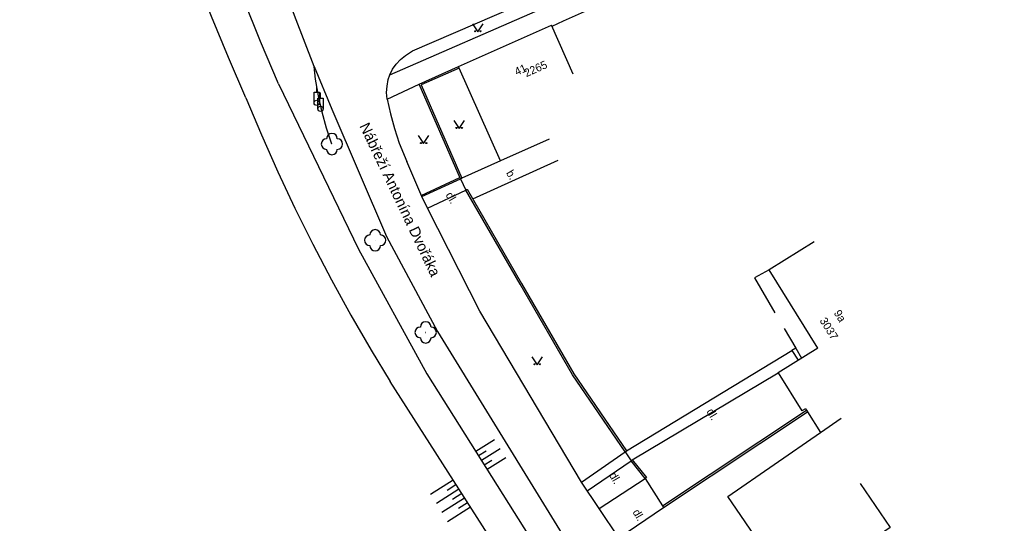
# Model space of a CAD drawing. Extents: x -584400 to -581602, y -1210894 to -1208793.
# Drawn here: x -583334.8 to -583243, y -1209861.9 to -1209814.6 of the extents above; entities that cross this region are included whole.
import ezdxf

# ---------------------------------------------------------------- set-up
doc = ezdxf.new("R2010")
doc.units = 0
for name, color, linetype in [('BUDOVY_MĚŘ', 7, 'Continuous'), ('NÁZVY_ULIC_TOK_SMĚR', 7, 'Continuous'), ('POMOC_POPIS', 7, 'Continuous'), ('ROZHRANÍ_PLOCH', 7, 'Continuous'), ('VÝŠKOPIS', 7, 'Continuous'), ('ZELEŇ', 7, 'Continuous'), ('ZN_DOPLŇKOVÉ', 7, 'Continuous'), ('ZN_KULTUR', 7, 'Continuous'), ('Č_POPIS_EVID', 7, 'Continuous')]:
    doc.layers.add(name, color=color, linetype=linetype)

msp = doc.modelspace()

# ---------------------------------------------------------------- linework, layer by layer
at = {"layer": 'BUDOVY_MĚŘ'}
for points in [[(-583285.15, -1209825.82), (-583289.72, -1209827.85), (-583293.59, -1209819.17), (-583293.65, -1209819.03), (-583284.92, -1209815.15)], [(-583282.89, -1209819.72), (-583284.92, -1209815.15)], [(-583260.3, -1209835.45), (-583264.54, -1209838.09)], [(-583259.98, -1209845.43), (-583264.54, -1209838.09)], [(-583259.98, -1209845.43), (-583263.69, -1209847.73), (-583261.46, -1209851.32)], [(-583261.11, -1209851.11), (-583261.46, -1209851.32)], [(-583261.11, -1209851.11), (-583261.03, -1209851.24), (-583260.93, -1209851.41), (-583259.72, -1209853.35)], [(-583259.72, -1209853.35), (-583257.77, -1209852)], [(-583256.01, -1209858.12), (-583253.18, -1209862.25), (-583262.19, -1209868.43), (-583268.39, -1209859.34), (-583259.72, -1209853.35)]]:
    msp.add_lwpolyline(points, dxfattribs=at)
at = {"layer": 'ROZHRANÍ_PLOCH'}
for points in [[(-583307.18, -1209819.03), (-583309.02, -1209814.24), (-583310.79, -1209809.42), (-583312.49, -1209804.58), (-583314.11, -1209799.7), (-583315.65, -1209794.81), (-583317.12, -1209789.89), (-583318.51, -1209784.95), (-583319.82, -1209779.98), (-583321.29, -1209774.05), (-583322.06, -1209770.1), (-583323.44, -1209761.31), (-583325.23, -1209749.65), (-583328.01, -1209730.18), (-583330.87, -1209707.26), (-583332.52, -1209692.11), (-583333.85, -1209677.63), (-583334.78, -1209664.17), (-583334.69, -1209660.24)], [(-583300.09, -1209819.81), (-583285.74, -1209813.55), (-583286.2, -1209812.44)], [(-583300.09, -1209819.81), (-583299.82, -1209819.28), (-583299.48, -1209818.79), (-583299.08, -1209818.35), (-583298.62, -1209817.97), (-583297.94, -1209817.56), (-583286.2, -1209812.44)], [(-583307.18, -1209819.03), (-583305.5, -1209823.02), (-583300.39, -1209834.95), (-583295.61, -1209843.86), (-583280.82, -1209867.89), (-583262.15, -1209891.52), (-583253.83, -1209900.9), (-583247.48, -1209907.39)], [(-583300.33, -1209822.07), (-583300.38, -1209821.46), (-583300.34, -1209820.85), (-583300.23, -1209820.25), (-583300.09, -1209819.81)], [(-583300.33, -1209822.07), (-583297.34, -1209820.66)], [(-583300.33, -1209822.07), (-583300.03, -1209823.47), (-583299.65, -1209824.84), (-583299.19, -1209826.2), (-583298.48, -1209827.94)], [(-583297.08, -1209831.22), (-583298.48, -1209827.94)], [(-583289.72, -1209827.85), (-583293.33, -1209829.48)], [(-583292.3, -1209831.43), (-583284.29, -1209827.79)], [(-583297.13, -1209831.11), (-583293.52, -1209829.43)], [(-583297.08, -1209831.22), (-583293.47, -1209829.54)], [(-583296.56, -1209832.3), (-583297.08, -1209831.22)], [(-583296.56, -1209832.3), (-583292.96, -1209830.6)], [(-583282.13, -1209857.99), (-583291.65, -1209841.97), (-583296.56, -1209832.3)], [(-583264.54, -1209838.09), (-583265.91, -1209838.83), (-583263.98, -1209842.13)], [(-583263.11, -1209843.6), (-583262.03, -1209845.44)], [(-583277.9, -1209855.07), (-583262.39, -1209845.66)], [(-583262.03, -1209845.44), (-583262.39, -1209845.66)], [(-583262.39, -1209845.66), (-583261.82, -1209846.57)], [(-583262.03, -1209845.44), (-583261.49, -1209846.37)], [(-583277.36, -1209855.91), (-583263.69, -1209847.73)], [(-583282.13, -1209857.99), (-583278.02, -1209855.16)], [(-583281.57, -1209858.82), (-583277.47, -1209856.01)], [(-583280.46, -1209860.48), (-583276.14, -1209857.65)], [(-583280.46, -1209860.48), (-583282.13, -1209857.99)], [(-583278.61, -1209863.23), (-583280.46, -1209860.48)], [(-583278.61, -1209863.23), (-583274.42, -1209860.37)]]:
    msp.add_lwpolyline(points, dxfattribs=at)
at = {"layer": 'VÝŠKOPIS'}
for points in [[(-583310.51, -1209820.65), (-583312.19, -1209816.67), (-583313.8, -1209812.67), (-583315.33, -1209808.64), (-583316.79, -1209804.58), (-583318.18, -1209800.5), (-583319.48, -1209796.39), (-583320.71, -1209792.25), (-583321.87, -1209788.1), (-583322.94, -1209783.92), (-583323.94, -1209779.72), (-583324.87, -1209775.51), (-583325.71, -1209771.28), (-583326.47, -1209767.04), (-583327.27, -1209762)], [(-583313.57, -1209821.94), (-583315.21, -1209818.16), (-583316.78, -1209814.34), (-583318.28, -1209810.49), (-583319.7, -1209806.62), (-583321.05, -1209802.72), (-583322.32, -1209798.79), (-583323.51, -1209794.84), (-583324.63, -1209790.87), (-583325.67, -1209786.87), (-583326.63, -1209782.86), (-583327.51, -1209778.83), (-583328.32, -1209774.78), (-583329.05, -1209770.72), (-583329.7, -1209766.64), (-583330.21, -1209762.96)], [(-583305.5, -1209826.29), (-583306, -1209824.8), (-583306.42, -1209823.29), (-583306.76, -1209821.76), (-583307.03, -1209820.21), (-583307.18, -1209819.03)], [(-583310.51, -1209820.65), (-583303, -1209836.14), (-583296.62, -1209847.83), (-583282.89, -1209869.63), (-583255.68, -1209903)], [(-583313.57, -1209821.94), (-583312.11, -1209825.43), (-583310.57, -1209828.88), (-583308.97, -1209832.3), (-583307.29, -1209835.68), (-583305.54, -1209839.03), (-583303.72, -1209842.34), (-583301.82, -1209845.61), (-583300.05, -1209848.54)], [(-583243.04, -1209921.42), (-583247.75, -1209917.09), (-583257.46, -1209905.28), (-583285.47, -1209871.36), (-583300.05, -1209848.55)], [(-583290.28, -1209854.02), (-583292.02, -1209855.12)], [(-583291.06, -1209855.1), (-583291.76, -1209855.54)], [(-583289.74, -1209854.86), (-583291.49, -1209855.97)], [(-583290.52, -1209855.95), (-583291.23, -1209856.39)], [(-583289.2, -1209855.71), (-583290.96, -1209856.81)], [(-583296.26, -1209859.13), (-583294.14, -1209857.78)], [(-583295.72, -1209859.98), (-583293.61, -1209858.62)], [(-583294.72, -1209858.74), (-583293.88, -1209858.2)], [(-583295.19, -1209860.82), (-583293.07, -1209859.47)], [(-583294.19, -1209859.59), (-583293.34, -1209859.04)], [(-583294.66, -1209861.67), (-583292.53, -1209860.31)], [(-583293.65, -1209860.43), (-583292.8, -1209859.89)]]:
    msp.add_lwpolyline(points, dxfattribs=at)
at = {"layer": 'ZELEŇ'}
for centre in [(-583305.5, -1209826.29), (-583301.45, -1209835.31), (-583296.72, -1209843.95)]:
    msp.add_circle(centre, 0.0005, dxfattribs=at)
for centre, start, end in [((-583306, -1209826.29), 89.99999, 269.99999), ((-583305.5, -1209825.79), 0, 179.99999), ((-583305, -1209826.29), 270, 89.99999), ((-583305.5, -1209826.79), 179.99999, 359.99999), ((-583301.95, -1209835.31), 89.99999, 269.99999), ((-583301.45, -1209834.81), 0, 179.99999), ((-583300.95, -1209835.31), 270, 89.99999), ((-583301.45, -1209835.81), 179.99999, 359.99999), ((-583296.72, -1209843.45), 0, 179.99999), ((-583297.22, -1209843.95), 89.99999, 269.99999), ((-583296.22, -1209843.95), 270, 89.99999), ((-583296.72, -1209844.45), 179.99999, 359.99999)]:
    msp.add_arc(centre, 0.5, start, end, dxfattribs=at)
at = {"layer": 'ZN_DOPLŇKOVÉ'}
for p, q in [((-583306.93, -1209821.42), (-583306.93, -1209820.92)), ((-583306.58, -1209821.99), (-583306.58, -1209821.49))]:
    msp.add_line(p, q, dxfattribs=at)
for points in [[(-583280.75, -1209813.4), (-583283.83, -1209814.76)], [(-583283.83, -1209814.76), (-583284.88, -1209815.25)], [(-583293.47, -1209829.54), (-583297.34, -1209820.66), (-583293.65, -1209819.03)], [(-583293.59, -1209819.17), (-583297.14, -1209820.74), (-583293.33, -1209829.48)], [(-583307.18, -1209822.42), (-583307.18, -1209821.42), (-583306.68, -1209821.42), (-583306.68, -1209822.42)], [(-583306.83, -1209822.99), (-583306.83, -1209821.99), (-583306.33, -1209821.99), (-583306.33, -1209822.99)], [(-583293.47, -1209829.54), (-583293.33, -1209829.48)], [(-583293.47, -1209829.54), (-583292.96, -1209830.6)], [(-583278.02, -1209855.16), (-583282.96, -1209847.93), (-583287.87, -1209839.44), (-583292.96, -1209830.6), (-583292.83, -1209830.52)], [(-583292.83, -1209830.52), (-583287.74, -1209839.37), (-583282.84, -1209847.85), (-583277.9, -1209855.07)], [(-583274.53, -1209860.2), (-583261.03, -1209851.24)], [(-583274.53, -1209860.2), (-583274.42, -1209860.37), (-583260.93, -1209851.41)], [(-583278.02, -1209855.16), (-583277.9, -1209855.07)], [(-583278.02, -1209855.16), (-583277.47, -1209856.01)], [(-583276.02, -1209857.56), (-583276.14, -1209857.65), (-583277.47, -1209856.01), (-583277.36, -1209855.91)], [(-583277.36, -1209855.91), (-583276.02, -1209857.56)], [(-583276.14, -1209857.65), (-583274.53, -1209860.2)]]:
    msp.add_lwpolyline(points, dxfattribs=at)
for centre, radius in [((-583306.93, -1209822.42), 0.25), ((-583306.93, -1209822.42), 0.005), ((-583306.58, -1209822.99), 0.25), ((-583306.58, -1209822.99), 0.005)]:
    msp.add_circle(centre, radius, dxfattribs=at)
at = {"layer": 'ZN_KULTUR'}
for points in [[(-583292.32, -1209815.01), (-583291.82, -1209815.76), (-583291.32, -1209815.01)], [(-583294.08, -1209824.08), (-583293.58, -1209824.83), (-583293.08, -1209824.08)], [(-583297.41, -1209825.5), (-583296.91, -1209826.25), (-583296.41, -1209825.5)], [(-583286.76, -1209846.24), (-583286.26, -1209846.99), (-583285.76, -1209846.24)]]:
    msp.add_lwpolyline(points, dxfattribs=at)
for centre in [(-583292.07, -1209815.71), (-583291.57, -1209815.71), (-583293.83, -1209824.78), (-583293.33, -1209824.78), (-583297.16, -1209826.2), (-583296.66, -1209826.2), (-583286.51, -1209846.94), (-583286.01, -1209846.94)]:
    msp.add_circle(centre, 0.05, dxfattribs=at)

# ---------------------------------------------------------------- texts
at = {"layer": 'NÁZVY_ULIC_TOK_SMĚR'}
msp.add_text('Nábřeží Antonína Dvořáka', height=1, rotation=295.40214, dxfattribs=at).set_placement((-583302.95, -1209824.59))
at = {"layer": 'POMOC_POPIS'}
for s, p in [('b.', (-583289.21, -1209829)), ('dl.', (-583294.88, -1209831.06)), ('dl.', (-583270.43, -1209851.36)), ('dl.', (-583279.55, -1209857.34)), ('dl.', (-583277.36, -1209860.8))]:
    msp.add_text(s, height=0.75, rotation=300.70378, dxfattribs=at).set_placement(p)
at = {"layer": 'Č_POPIS_EVID'}
for s, rotation, p in [('2265', 23.92781, (-583287.28, -1209820.02)), ('41', 23.92781, (-583288.19, -1209819.89)), ('9a', 301.84941, (-583258.5, -1209842.13)), ('3037', 301.84941, (-583259.83, -1209842.84))]:
    msp.add_text(s, height=0.75, rotation=rotation, dxfattribs=at).set_placement(p)

doc.saveas('drawing.dxf')
